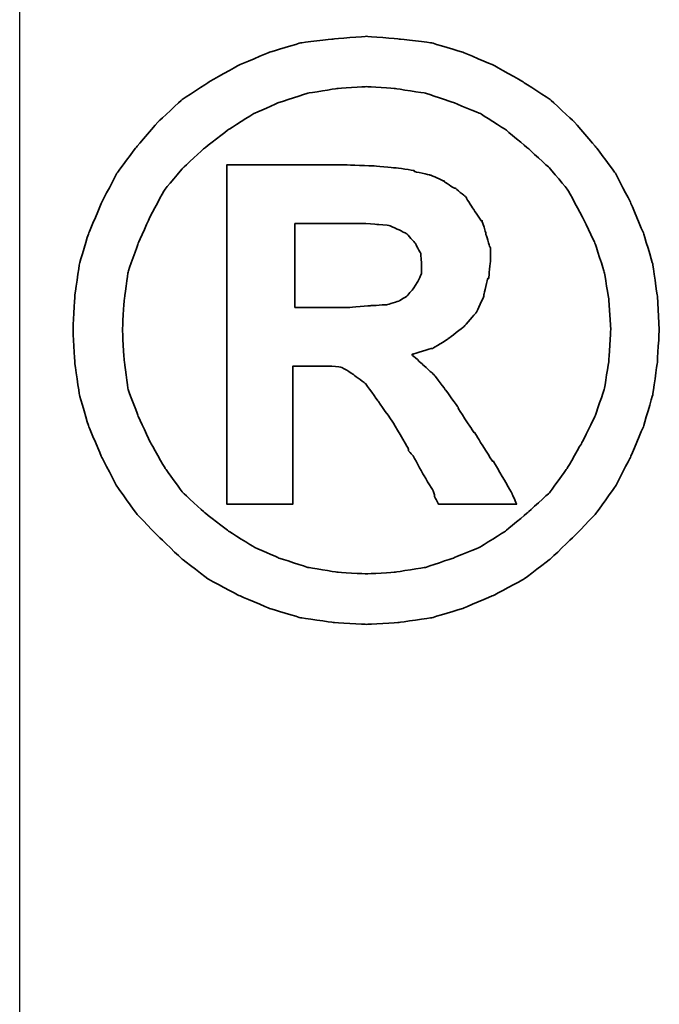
# Model space of a CAD drawing. Header units: millimetres. Extents: x -1108 to 3135, y -1596 to 860.
# Tile 322 of 649: x -730.18 to -728.35, y 102.02 to 104.84. Entities that reach past the tile are written whole.
import ezdxf

# ---------------------------------------------------------------- set-up
doc = ezdxf.new("R2010")
doc.units = ezdxf.units.MM
doc.layers.get('0').update_dxf_attribs({"linetype": 'CONTINUOUS'})
doc.layers.add('DIM', color=4, linetype='CONTINUOUS')
doc.layers.add('layer 1', color=7, linetype='CONTINUOUS')

# ---------------------------------------------------------------- blocks, each defined once
blk = doc.blocks.new('TBI MOTION logo(完整正式版)')
at = {"layer": 'layer 1', "color": 22, "lineweight": 35}
for points, knots in [([(81.20634, 4.98624), (81.20634, 4.98624), (81.18649, 5.32862), (81.18649, 5.32862), (81.18649, 5.32862), (81.18649, 5.32862), (81.13886, 5.66206), (81.13886, 5.66206), (81.13886, 5.66206), (81.13886, 5.66206), (81.04359, 5.97764), (81.04359, 5.97764), (81.04359, 5.97764), (81.04359, 5.97764), (80.91061, 6.29124), (80.91061, 6.29124), (80.91061, 6.29124), (80.91061, 6.29124), (80.75778, 6.58697), (80.75778, 6.58697), (80.75778, 6.58697), (80.75778, 6.58697), (80.5593, 6.85294), (80.5593, 6.85294), (80.5593, 6.85294), (80.5593, 6.85294), (80.33105, 7.1189), (80.33105, 7.1189), (80.33105, 7.1189), (80.33105, 7.1189), (80.09287, 7.33921), (80.09287, 7.33921), (80.09287, 7.33921), (80.09287, 7.33921), (79.815, 7.51982), (79.815, 7.51982), (79.815, 7.51982), (79.815, 7.51982), (79.51133, 7.69051), (79.51133, 7.69051), (79.51133, 7.69051), (79.51133, 7.69051), (79.19773, 7.8235), (79.19773, 7.8235), (79.19773, 7.8235), (79.19773, 7.8235), (78.88215, 7.91877), (78.88215, 7.91877), (78.88215, 7.91877), (78.88215, 7.91877), (78.54871, 7.95846), (78.54871, 7.95846), (78.54871, 7.95846), (78.54871, 7.95846), (78.21526, 7.98625), (78.21526, 7.98625), (78.21526, 7.98625), (78.21526, 7.98625), (77.87388, 7.95846), (77.87388, 7.95846), (77.87388, 7.95846), (77.87388, 7.95846), (77.54044, 7.91877), (77.54044, 7.91877), (77.54044, 7.91877), (77.54044, 7.91877), (77.22485, 7.8235), (77.22485, 7.8235), (77.22485, 7.8235), (77.22485, 7.8235), (76.91027, 7.69051), (76.91027, 7.69051), (76.91027, 7.69051), (76.91027, 7.69051), (76.6056, 7.51982), (76.6056, 7.51982), (76.6056, 7.51982), (76.6056, 7.51982), (76.32972, 7.33921), (76.32972, 7.33921), (76.32972, 7.33921), (76.32972, 7.33921), (76.09154, 7.1189), (76.09154, 7.1189), (76.09154, 7.1189), (76.09154, 7.1189), (75.86329, 6.85294), (75.86329, 6.85294), (75.86329, 6.85294), (75.86329, 6.85294), (75.66382, 6.58697), (75.66382, 6.58697), (75.66382, 6.58697), (75.66382, 6.58697), (75.51099, 6.29124), (75.51099, 6.29124), (75.51099, 6.29124), (75.51099, 6.29124), (75.37702, 5.97764), (75.37702, 5.97764), (75.37702, 5.97764), (75.37702, 5.97764), (75.28175, 5.66206), (75.28175, 5.66206), (75.28175, 5.66206), (75.28175, 5.66206), (75.23411, 5.32862), (75.23411, 5.32862), (75.23411, 5.32862), (75.23411, 5.32862), (75.21625, 4.98624), (75.21625, 4.98624), (75.21625, 4.98624), (75.21625, 4.98624), (75.23411, 4.6528), (75.23411, 4.6528), (75.23411, 4.6528), (75.23411, 4.6528), (75.28175, 4.32035), (75.28175, 4.32035), (75.28175, 4.32035), (75.28175, 4.32035), (75.37702, 3.99583), (75.37702, 3.99583), (75.37702, 3.99583), (75.37702, 3.99583), (75.51099, 3.68224), (75.51099, 3.68224), (75.51099, 3.68224), (75.51099, 3.68224), (75.66382, 3.38749), (75.66382, 3.38749), (75.66382, 3.38749), (75.66382, 3.38749), (75.86329, 3.10963), (75.86329, 3.10963), (75.86329, 3.10963), (75.86329, 3.10963), (76.09154, 2.87145), (76.09154, 2.87145), (76.09154, 2.87145), (76.09154, 2.87145), (76.32972, 2.6432), (76.32972, 2.6432), (76.32972, 2.6432), (76.32972, 2.6432), (76.6056, 2.43381), (76.6056, 2.43381), (76.6056, 2.43381), (76.6056, 2.43381), (76.91027, 2.27205), (76.91027, 2.27205), (76.91027, 2.27205), (76.91027, 2.27205), (77.22485, 2.13906), (77.22485, 2.13906), (77.22485, 2.13906), (77.22485, 2.13906), (77.54044, 2.0438), (77.54044, 2.0438), (77.54044, 2.0438), (77.54044, 2.0438), (77.87388, 1.99616), (77.87388, 1.99616), (77.87388, 1.99616), (77.87388, 1.99616), (78.21526, 1.97631), (78.21526, 1.97631), (78.21526, 1.97631), (78.21526, 1.97631), (78.54871, 1.99616), (78.54871, 1.99616), (78.54871, 1.99616), (78.54871, 1.99616), (78.88215, 2.0438), (78.88215, 2.0438), (78.88215, 2.0438), (78.88215, 2.0438), (79.19773, 2.13906), (79.19773, 2.13906), (79.19773, 2.13906), (79.19773, 2.13906), (79.51133, 2.27205), (79.51133, 2.27205), (79.51133, 2.27205), (79.51133, 2.27205), (79.815, 2.43381), (79.815, 2.43381), (79.815, 2.43381), (79.815, 2.43381), (80.09287, 2.6432), (80.09287, 2.6432), (80.09287, 2.6432), (80.09287, 2.6432), (80.33105, 2.87145), (80.33105, 2.87145), (80.33105, 2.87145), (80.33105, 2.87145), (80.5593, 3.10963), (80.5593, 3.10963), (80.5593, 3.10963), (80.5593, 3.10963), (80.75778, 3.38749), (80.75778, 3.38749), (80.75778, 3.38749), (80.75778, 3.38749), (80.91061, 3.68224), (80.91061, 3.68224), (80.91061, 3.68224), (80.91061, 3.68224), (81.04359, 3.99583), (81.04359, 3.99583), (81.04359, 3.99583), (81.04359, 3.99583), (81.13886, 4.32035), (81.13886, 4.32035), (81.13886, 4.32035), (81.13886, 4.32035), (81.18649, 4.6528), (81.18649, 4.6528), (81.18649, 4.6528), (81.18649, 4.6528), (81.20634, 4.98624), (81.20634, 4.98624)], [0, 0, 0, 0, 0.01785714, 0.01785714, 0.01785714, 0.01785715, 0.03571429, 0.03571429, 0.03571429, 0.0357143, 0.05357143, 0.05357143, 0.05357143, 0.05357144, 0.07142857, 0.07142857, 0.07142857, 0.07142858, 0.08928571, 0.08928571, 0.08928571, 0.08928572, 0.10714286, 0.10714286, 0.10714286, 0.10714287, 0.125, 0.125, 0.125, 0.12500001, 0.14285714, 0.14285714, 0.14285714, 0.14285715, 0.16071429, 0.16071429, 0.16071429, 0.1607143, 0.17857143, 0.17857143, 0.17857143, 0.17857144, 0.19642857, 0.19642857, 0.19642857, 0.19642858, 0.21428571, 0.21428571, 0.21428571, 0.21428572, 0.23214286, 0.23214286, 0.23214286, 0.23214287, 0.25, 0.25, 0.25, 0.25000001, 0.26785714, 0.26785714, 0.26785714, 0.26785715, 0.28571429, 0.28571429, 0.28571429, 0.2857143, 0.30357143, 0.30357143, 0.30357143, 0.30357144, 0.32142857, 0.32142857, 0.32142857, 0.32142858, 0.33928571, 0.33928571, 0.33928571, 0.33928572, 0.35714286, 0.35714286, 0.35714286, 0.35714287, 0.375, 0.375, 0.375, 0.37500001, 0.39285714, 0.39285714, 0.39285714, 0.39285715, 0.41071429, 0.41071429, 0.41071429, 0.4107143, 0.42857143, 0.42857143, 0.42857143, 0.42857144, 0.44642857, 0.44642857, 0.44642857, 0.44642858, 0.46428571, 0.46428571, 0.46428571, 0.46428572, 0.48214286, 0.48214286, 0.48214286, 0.48214287, 0.5, 0.5, 0.5, 0.50000001, 0.51785714, 0.51785714, 0.51785714, 0.51785715, 0.53571429, 0.53571429, 0.53571429, 0.5357143, 0.55357143, 0.55357143, 0.55357143, 0.55357144, 0.57142857, 0.57142857, 0.57142857, 0.57142858, 0.58928571, 0.58928571, 0.58928571, 0.58928572, 0.60714286, 0.60714286, 0.60714286, 0.60714287, 0.625, 0.625, 0.625, 0.62500001, 0.64285714, 0.64285714, 0.64285714, 0.64285715, 0.66071429, 0.66071429, 0.66071429, 0.6607143, 0.67857143, 0.67857143, 0.67857143, 0.67857144, 0.69642857, 0.69642857, 0.69642857, 0.69642858, 0.71428571, 0.71428571, 0.71428571, 0.71428572, 0.73214286, 0.73214286, 0.73214286, 0.73214287, 0.75, 0.75, 0.75, 0.75000001, 0.76785714, 0.76785714, 0.76785714, 0.76785715, 0.78571429, 0.78571429, 0.78571429, 0.7857143, 0.80357143, 0.80357143, 0.80357143, 0.80357144, 0.82142857, 0.82142857, 0.82142857, 0.82142858, 0.83928571, 0.83928571, 0.83928571, 0.83928572, 0.85714286, 0.85714286, 0.85714286, 0.85714287, 0.875, 0.875, 0.875, 0.87500001, 0.89285714, 0.89285714, 0.89285714, 0.89285715, 0.91071429, 0.91071429, 0.91071429, 0.9107143, 0.92857143, 0.92857143, 0.92857143, 0.92857144, 0.94642857, 0.94642857, 0.94642857, 0.94642858, 0.96428571, 0.96428571, 0.96428571, 0.96428572, 0.98214286, 0.98214286, 0.98214286, 0.98214287, 1, 1, 1, 1]), ([(80.71014, 4.98624), (80.71014, 4.98624), (80.69129, 5.29091), (80.69129, 5.29091), (80.69129, 5.29091), (80.69129, 5.29091), (80.64464, 5.57672), (80.64464, 5.57672), (80.64464, 5.57672), (80.64464, 5.57672), (80.54937, 5.87245), (80.54937, 5.87245), (80.54937, 5.87245), (80.54937, 5.87245), (80.41639, 6.14833), (80.41639, 6.14833), (80.41639, 6.14833), (80.41639, 6.14833), (80.27349, 6.41429), (80.27349, 6.41429), (80.27349, 6.41429), (80.27349, 6.41429), (80.08295, 6.64255), (80.08295, 6.64255), (80.08295, 6.64255), (80.08295, 6.64255), (79.86264, 6.84301), (79.86264, 6.84301), (79.86264, 6.84301), (79.86264, 6.84301), (79.63439, 7.03355), (79.63439, 7.03355), (79.63439, 7.03355), (79.63439, 7.03355), (79.37835, 7.1963), (79.37835, 7.1963), (79.37835, 7.1963), (79.37835, 7.1963), (79.10246, 7.30944), (79.10246, 7.30944), (79.10246, 7.30944), (79.10246, 7.30944), (78.81665, 7.40471), (78.81665, 7.40471), (78.81665, 7.40471), (78.81665, 7.40471), (78.511, 7.45234), (78.511, 7.45234), (78.511, 7.45234), (78.511, 7.45234), (78.21526, 7.47219), (78.21526, 7.47219), (78.21526, 7.47219), (78.21526, 7.47219), (77.9106, 7.45234), (77.9106, 7.45234), (77.9106, 7.45234), (77.9106, 7.45234), (77.61685, 7.40471), (77.61685, 7.40471), (77.61685, 7.40471), (77.61685, 7.40471), (77.32012, 7.30944), (77.32012, 7.30944), (77.32012, 7.30944), (77.32012, 7.30944), (77.06309, 7.1963), (77.06309, 7.1963), (77.06309, 7.1963), (77.06309, 7.1963), (76.80606, 7.03355), (76.80606, 7.03355), (76.80606, 7.03355), (76.80606, 7.03355), (76.55797, 6.84301), (76.55797, 6.84301), (76.55797, 6.84301), (76.55797, 6.84301), (76.34063, 6.64255), (76.34063, 6.64255), (76.34063, 6.64255), (76.34063, 6.64255), (76.1491, 6.41429), (76.1491, 6.41429), (76.1491, 6.41429), (76.1491, 6.41429), (76.0062, 6.14833), (76.0062, 6.14833), (76.0062, 6.14833), (76.0062, 6.14833), (75.88314, 5.87245), (75.88314, 5.87245), (75.88314, 5.87245), (75.88314, 5.87245), (75.77794, 5.57672), (75.77794, 5.57672), (75.77794, 5.57672), (75.77794, 5.57672), (75.73924, 5.29091), (75.73924, 5.29091), (75.73924, 5.29091), (75.73924, 5.29091), (75.72039, 4.98624), (75.72039, 4.98624), (75.72039, 4.98624), (75.72039, 4.98624), (75.73924, 4.67165), (75.73924, 4.67165), (75.73924, 4.67165), (75.73924, 4.67165), (75.77794, 4.37791), (75.77794, 4.37791), (75.77794, 4.37791), (75.77794, 4.37791), (75.88314, 4.10102), (75.88314, 4.10102), (75.88314, 4.10102), (75.88314, 4.10102), (76.0062, 3.83407), (76.0062, 3.83407), (76.0062, 3.83407), (76.0062, 3.83407), (76.15902, 3.56811), (76.15902, 3.56811), (76.15902, 3.56811), (76.15902, 3.56811), (76.34063, 3.32001), (76.34063, 3.32001), (76.34063, 3.32001), (76.34063, 3.32001), (76.55797, 3.11955), (76.55797, 3.11955), (76.55797, 3.11955), (76.55797, 3.11955), (76.80606, 2.92901), (76.80606, 2.92901), (76.80606, 2.92901), (76.80606, 2.92901), (77.06309, 2.76725), (77.06309, 2.76725), (77.06309, 2.76725), (77.06309, 2.76725), (77.32012, 2.65412), (77.32012, 2.65412), (77.32012, 2.65412), (77.32012, 2.65412), (77.61685, 2.55786), (77.61685, 2.55786), (77.61685, 2.55786), (77.61685, 2.55786), (77.9106, 2.51022), (77.9106, 2.51022), (77.9106, 2.51022), (77.9106, 2.51022), (78.21526, 2.49137), (78.21526, 2.49137), (78.21526, 2.49137), (78.21526, 2.49137), (78.511, 2.51022), (78.511, 2.51022), (78.511, 2.51022), (78.511, 2.51022), (78.81665, 2.55786), (78.81665, 2.55786), (78.81665, 2.55786), (78.81665, 2.55786), (79.10246, 2.65412), (79.10246, 2.65412), (79.10246, 2.65412), (79.10246, 2.65412), (79.37835, 2.76725), (79.37835, 2.76725), (79.37835, 2.76725), (79.37835, 2.76725), (79.63439, 2.92901), (79.63439, 2.92901), (79.63439, 2.92901), (79.63439, 2.92901), (79.86264, 3.11955), (79.86264, 3.11955), (79.86264, 3.11955), (79.86264, 3.11955), (80.08295, 3.32001), (80.08295, 3.32001), (80.08295, 3.32001), (80.08295, 3.32001), (80.26356, 3.56811), (80.26356, 3.56811), (80.26356, 3.56811), (80.26356, 3.56811), (80.41639, 3.83407), (80.41639, 3.83407), (80.41639, 3.83407), (80.41639, 3.83407), (80.54937, 4.10102), (80.54937, 4.10102), (80.54937, 4.10102), (80.54937, 4.10102), (80.64464, 4.37791), (80.64464, 4.37791), (80.64464, 4.37791), (80.64464, 4.37791), (80.69129, 4.67165), (80.69129, 4.67165), (80.69129, 4.67165), (80.69129, 4.67165), (80.71014, 4.98624), (80.71014, 4.98624)], [0, 0, 0, 0, 0.01923077, 0.01923077, 0.01923077, 0.01923078, 0.03846154, 0.03846154, 0.03846154, 0.03846155, 0.05769231, 0.05769231, 0.05769231, 0.05769232, 0.07692308, 0.07692308, 0.07692308, 0.07692309, 0.09615385, 0.09615385, 0.09615385, 0.09615386, 0.11538462, 0.11538462, 0.11538462, 0.11538463, 0.13461538, 0.13461538, 0.13461538, 0.13461539, 0.15384615, 0.15384615, 0.15384615, 0.15384616, 0.17307692, 0.17307692, 0.17307692, 0.17307693, 0.19230769, 0.19230769, 0.19230769, 0.1923077, 0.21153846, 0.21153846, 0.21153846, 0.21153847, 0.23076923, 0.23076923, 0.23076923, 0.23076924, 0.25, 0.25, 0.25, 0.25000001, 0.26923077, 0.26923077, 0.26923077, 0.26923078, 0.28846154, 0.28846154, 0.28846154, 0.28846155, 0.30769231, 0.30769231, 0.30769231, 0.30769232, 0.32692308, 0.32692308, 0.32692308, 0.32692309, 0.34615385, 0.34615385, 0.34615385, 0.34615386, 0.36538462, 0.36538462, 0.36538462, 0.36538463, 0.38461538, 0.38461538, 0.38461538, 0.38461539, 0.40384615, 0.40384615, 0.40384615, 0.40384616, 0.42307692, 0.42307692, 0.42307692, 0.42307693, 0.44230769, 0.44230769, 0.44230769, 0.4423077, 0.46153846, 0.46153846, 0.46153846, 0.46153847, 0.48076923, 0.48076923, 0.48076923, 0.48076924, 0.5, 0.5, 0.5, 0.50000001, 0.51923077, 0.51923077, 0.51923077, 0.51923078, 0.53846154, 0.53846154, 0.53846154, 0.53846155, 0.55769231, 0.55769231, 0.55769231, 0.55769232, 0.57692308, 0.57692308, 0.57692308, 0.57692309, 0.59615385, 0.59615385, 0.59615385, 0.59615386, 0.61538462, 0.61538462, 0.61538462, 0.61538463, 0.63461538, 0.63461538, 0.63461538, 0.63461539, 0.65384615, 0.65384615, 0.65384615, 0.65384616, 0.67307692, 0.67307692, 0.67307692, 0.67307693, 0.69230769, 0.69230769, 0.69230769, 0.6923077, 0.71153846, 0.71153846, 0.71153846, 0.71153847, 0.73076923, 0.73076923, 0.73076923, 0.73076924, 0.75, 0.75, 0.75, 0.75000001, 0.76923077, 0.76923077, 0.76923077, 0.76923078, 0.78846154, 0.78846154, 0.78846154, 0.78846155, 0.80769231, 0.80769231, 0.80769231, 0.80769232, 0.82692308, 0.82692308, 0.82692308, 0.82692309, 0.84615385, 0.84615385, 0.84615385, 0.84615386, 0.86538462, 0.86538462, 0.86538462, 0.86538463, 0.88461538, 0.88461538, 0.88461538, 0.88461539, 0.90384615, 0.90384615, 0.90384615, 0.90384616, 0.92307692, 0.92307692, 0.92307692, 0.92307693, 0.94230769, 0.94230769, 0.94230769, 0.9423077, 0.96153846, 0.96153846, 0.96153846, 0.96153847, 0.98076923, 0.98076923, 0.98076923, 0.98076924, 1, 1, 1, 1]), ([(76.78721, 3.2823), (76.78721, 3.2823), (76.78721, 3.32001), (76.78721, 3.32001), (76.78721, 3.32001), (76.78721, 3.32001), (76.78721, 3.42422), (76.78721, 3.42422), (76.78721, 3.42422), (76.78721, 3.42422), (76.78721, 3.59689), (76.78721, 3.59689), (76.78721, 3.59689), (76.78721, 3.59689), (76.78721, 3.80529), (76.78721, 3.80529), (76.78721, 3.80529), (76.78721, 3.80529), (76.78721, 4.0524), (76.78721, 4.0524), (76.78721, 4.0524), (76.78721, 4.0524), (76.78721, 4.32035), (76.78721, 4.32035), (76.78721, 4.32035), (76.78721, 4.32035), (76.78721, 4.92868), (76.78721, 4.92868), (76.78721, 4.92868), (76.78721, 4.92868), (76.78721, 5.53801), (76.78721, 5.53801), (76.78721, 5.53801), (76.78721, 5.53801), (76.78721, 5.82482), (76.78721, 5.82482), (76.78721, 5.82482), (76.78721, 5.82482), (76.78721, 6.07291), (76.78721, 6.07291), (76.78721, 6.07291), (76.78721, 6.07291), (76.78721, 6.30017), (76.78721, 6.30017), (76.78721, 6.30017), (76.78721, 6.30017), (76.78721, 6.45399), (76.78721, 6.45399), (76.78721, 6.45399), (76.78721, 6.45399), (76.78721, 6.5572), (76.78721, 6.5572), (76.78721, 6.5572), (76.78721, 6.5572), (76.78721, 6.59689), (76.78721, 6.59689), (76.78721, 6.59689), (76.78721, 6.59689), (76.78721, 6.67232), (76.78721, 6.67232), (76.78721, 6.67232), (76.78721, 6.67232), (76.8537, 6.67232), (76.8537, 6.67232), (76.8537, 6.67232), (76.8537, 6.67232), (76.87355, 6.67232), (76.87355, 6.67232), (76.87355, 6.67232), (76.87355, 6.67232), (76.91027, 6.67232), (76.91027, 6.67232), (76.91027, 6.67232), (76.91027, 6.67232), (77.04424, 6.67232), (77.04424, 6.67232), (77.04424, 6.67232), (77.04424, 6.67232), (77.22485, 6.67232), (77.22485, 6.67232), (77.22485, 6.67232), (77.22485, 6.67232), (77.43524, 6.67232), (77.43524, 6.67232), (77.43524, 6.67232), (77.43524, 6.67232), (77.65357, 6.67232), (77.65357, 6.67232), (77.65357, 6.67232), (77.65357, 6.67232), (77.82625, 6.67232), (77.82625, 6.67232), (77.82625, 6.67232), (77.82625, 6.67232), (77.94037, 6.67232), (77.94037, 6.67232), (77.94037, 6.67232), (77.94037, 6.67232), (77.97709, 6.67232), (77.97709, 6.67232), (77.97709, 6.67232), (77.97709, 6.67232), (77.99694, 6.67232), (77.99694, 6.67232), (77.99694, 6.67232), (77.99694, 6.67232), (78.00686, 6.67232), (78.00686, 6.67232), (78.00686, 6.67232), (78.00686, 6.67232), (78.28275, 6.6624), (78.28275, 6.6624), (78.28275, 6.6624), (78.28275, 6.6624), (78.50107, 6.64255), (78.50107, 6.64255), (78.50107, 6.64255), (78.50107, 6.64255), (78.511, 6.64255), (78.511, 6.64255), (78.511, 6.64255), (78.511, 6.64255), (78.70154, 6.61476), (78.70154, 6.61476), (78.70154, 6.61476), (78.70154, 6.61476), (78.70154, 6.60483), (78.70154, 6.60483), (78.70154, 6.60483), (78.70154, 6.60483), (78.86429, 6.56713), (78.86429, 6.56713), (78.86429, 6.56713), (78.86429, 6.56713), (78.87223, 6.56713), (78.87223, 6.56713), (78.87223, 6.56713), (78.87223, 6.56713), (78.99727, 6.51056), (78.99727, 6.51056), (78.99727, 6.51056), (78.99727, 6.51056), (79.00719, 6.51056), (79.00719, 6.51056), (79.00719, 6.51056), (79.00719, 6.51056), (79.00719, 6.50162), (79.00719, 6.50162), (79.00719, 6.50162), (79.00719, 6.50162), (79.1104, 6.43415), (79.1104, 6.43415), (79.1104, 6.43415), (79.1104, 6.43415), (79.12132, 6.43415), (79.12132, 6.43415), (79.12132, 6.43415), (79.12132, 6.43415), (79.22552, 6.34781), (79.22552, 6.34781), (79.22552, 6.34781), (79.22552, 6.34781), (79.23544, 6.33888), (79.23544, 6.33888), (79.23544, 6.33888), (79.23544, 6.33888), (79.23544, 6.32895), (79.23544, 6.32895), (79.23544, 6.32895), (79.23544, 6.32895), (79.31087, 6.21483), (79.31087, 6.21483), (79.31087, 6.21483), (79.31087, 6.21483), (79.38629, 6.1007), (79.38629, 6.1007), (79.38629, 6.1007), (79.38629, 6.1007), (79.3972, 6.1007), (79.3972, 6.1007), (79.3972, 6.1007), (79.3972, 6.1007), (79.3972, 6.09078), (79.3972, 6.09078), (79.3972, 6.09078), (79.3972, 6.09078), (79.43392, 5.97764), (79.43392, 5.97764), (79.43392, 5.97764), (79.43392, 5.97764), (79.43392, 5.96772), (79.43392, 5.96772), (79.43392, 5.96772), (79.43392, 5.96772), (79.47362, 5.83474), (79.47362, 5.83474), (79.47362, 5.83474), (79.47362, 5.83474), (79.48156, 5.82482), (79.48156, 5.82482), (79.48156, 5.82482), (79.48156, 5.82482), (79.48156, 5.69977), (79.48156, 5.69977), (79.48156, 5.69977), (79.48156, 5.69977), (79.48156, 5.69183), (79.48156, 5.69183), (79.48156, 5.69183), (79.48156, 5.69183), (79.4637, 5.51915), (79.4637, 5.51915), (79.4637, 5.51915), (79.4637, 5.51915), (79.4637, 5.51122), (79.4637, 5.51122), (79.4637, 5.51122), (79.4637, 5.51122), (79.45377, 5.51122), (79.45377, 5.51122), (79.45377, 5.51122), (79.45377, 5.51122), (79.41507, 5.34847), (79.41507, 5.34847), (79.41507, 5.34847), (79.41507, 5.34847), (79.41507, 5.33854), (79.41507, 5.33854), (79.41507, 5.33854), (79.41507, 5.33854), (79.41507, 5.32862), (79.41507, 5.32862), (79.41507, 5.32862), (79.41507, 5.32862), (79.33865, 5.16785), (79.33865, 5.16785), (79.33865, 5.16785), (79.33865, 5.16785), (79.33071, 5.15693), (79.33071, 5.15693), (79.33071, 5.15693), (79.33071, 5.15693), (79.2156, 5.02495), (79.2156, 5.02495), (79.2156, 5.02495), (79.2156, 5.02495), (79.20567, 5.01502), (79.20567, 5.01502), (79.20567, 5.01502), (79.20567, 5.01502), (79.05483, 4.89991), (79.05483, 4.89991), (79.05483, 4.89991), (79.05483, 4.89991), (79.04491, 4.89197), (79.04491, 4.89197), (79.04491, 4.89197), (79.04491, 4.89197), (78.89208, 4.7967), (78.89208, 4.7967), (78.89208, 4.7967), (78.89208, 4.7967), (78.88215, 4.7967), (78.88215, 4.7967), (78.88215, 4.7967), (78.88215, 4.7967), (78.69161, 4.73913), (78.69161, 4.73913), (78.69161, 4.73913), (78.69161, 4.73913), (78.68169, 4.73913), (78.68169, 4.73913), (78.68169, 4.73913), (78.68169, 4.73913), (78.68169, 4.72921), (78.68169, 4.72921), (78.68169, 4.72921), (78.68169, 4.72921), (78.78688, 4.63394), (78.78688, 4.63394), (78.78688, 4.63394), (78.78688, 4.63394), (78.902, 4.52875), (78.902, 4.52875), (78.902, 4.52875), (78.902, 4.52875), (78.91093, 4.52081), (78.91093, 4.52081), (78.91093, 4.52081), (78.91093, 4.52081), (79.02506, 4.36798), (79.02506, 4.36798), (79.02506, 4.36798), (79.02506, 4.36798), (79.1501, 4.1953), (79.1501, 4.1953), (79.1501, 4.1953), (79.1501, 4.1953), (79.1501, 4.18736), (79.1501, 4.18736), (79.1501, 4.18736), (79.1501, 4.18736), (79.29201, 3.96705), (79.29201, 3.96705), (79.29201, 3.96705), (79.29201, 3.96705), (79.31087, 3.93828), (79.31087, 3.93828), (79.31087, 3.93828), (79.31087, 3.93828), (79.32079, 3.93828), (79.32079, 3.93828), (79.32079, 3.93828), (79.32079, 3.93828), (79.3585, 3.87178), (79.3585, 3.87178), (79.3585, 3.87178), (79.3585, 3.87178), (79.50141, 3.64353), (79.50141, 3.64353), (79.50141, 3.64353), (79.50141, 3.64353), (79.51133, 3.64353), (79.51133, 3.64353), (79.51133, 3.64353), (79.51133, 3.64353), (79.64431, 3.41528), (79.64431, 3.41528), (79.64431, 3.41528), (79.64431, 3.41528), (79.68202, 3.3478), (79.68202, 3.3478), (79.68202, 3.3478), (79.68202, 3.3478), (79.70187, 3.31009), (79.70187, 3.31009), (79.70187, 3.31009), (79.70187, 3.31009), (79.7495, 3.2049), (79.7495, 3.2049), (79.7495, 3.2049), (79.7495, 3.2049), (79.64431, 3.2049), (79.64431, 3.2049), (79.64431, 3.2049), (79.64431, 3.2049), (79.62546, 3.2049), (79.62546, 3.2049), (79.62546, 3.2049), (79.62546, 3.2049), (79.53912, 3.2049), (79.53912, 3.2049), (79.53912, 3.2049), (79.53912, 3.2049), (79.31087, 3.2049), (79.31087, 3.2049), (79.31087, 3.2049), (79.31087, 3.2049), (79.08262, 3.2049), (79.08262, 3.2049), (79.08262, 3.2049), (79.08262, 3.2049), (79.00719, 3.2049), (79.00719, 3.2049), (79.00719, 3.2049), (79.00719, 3.2049), (78.98735, 3.2049), (78.98735, 3.2049), (78.98735, 3.2049), (78.98735, 3.2049), (78.94964, 3.2049), (78.94964, 3.2049), (78.94964, 3.2049), (78.94964, 3.2049), (78.92979, 3.24459), (78.92979, 3.24459), (78.92979, 3.24459), (78.92979, 3.24459), (78.91093, 3.2823), (78.91093, 3.2823), (78.91093, 3.2823), (78.91093, 3.2823), (78.91093, 3.29223), (78.91093, 3.29223), (78.91093, 3.29223), (78.91093, 3.29223), (78.89208, 3.3478), (78.89208, 3.3478), (78.89208, 3.3478), (78.89208, 3.3478), (78.78688, 3.52048), (78.78688, 3.52048), (78.78688, 3.52048), (78.78688, 3.52048), (78.69161, 3.7001), (78.69161, 3.7001), (78.69161, 3.7001), (78.69161, 3.7001), (78.6539, 3.7388), (78.6539, 3.7388), (78.6539, 3.7388), (78.6539, 3.7388), (78.64398, 3.74873), (78.64398, 3.74873), (78.64398, 3.74873), (78.64398, 3.74873), (78.64398, 3.75766), (78.64398, 3.75766), (78.64398, 3.75766), (78.64398, 3.75766), (78.63405, 3.78644), (78.63405, 3.78644), (78.63405, 3.78644), (78.63405, 3.78644), (78.48321, 4.04347), (78.48321, 4.04347), (78.48321, 4.04347), (78.48321, 4.04347), (78.33038, 4.2618), (78.33038, 4.2618), (78.33038, 4.2618), (78.33038, 4.2618), (78.20732, 4.43447), (78.20732, 4.43447), (78.20732, 4.43447), (78.20732, 4.43447), (78.09221, 4.52081), (78.09221, 4.52081), (78.09221, 4.52081), (78.09221, 4.52081), (78.02472, 4.56845), (78.02472, 4.56845), (78.02472, 4.56845), (78.02472, 4.56845), (77.9493, 4.60616), (77.9493, 4.60616), (77.9493, 4.60616), (77.9493, 4.60616), (77.8451, 4.61608), (77.8451, 4.61608), (77.8451, 4.61608), (77.8451, 4.61608), (77.71113, 4.61608), (77.71113, 4.61608), (77.71113, 4.61608), (77.71113, 4.61608), (77.69128, 4.61608), (77.69128, 4.61608), (77.69128, 4.61608), (77.69128, 4.61608), (77.67342, 4.61608), (77.67342, 4.61608), (77.67342, 4.61608), (77.67342, 4.61608), (77.5583, 4.61608), (77.5583, 4.61608), (77.5583, 4.61608), (77.5583, 4.61608), (77.46303, 4.61608), (77.46303, 4.61608), (77.46303, 4.61608), (77.46303, 4.61608), (77.46303, 4.54761), (77.46303, 4.54761), (77.46303, 4.54761), (77.46303, 4.54761), (77.46303, 4.47318), (77.46303, 4.47318), (77.46303, 4.47318), (77.46303, 4.47318), (77.46303, 4.24294), (77.46303, 4.24294), (77.46303, 4.24294), (77.46303, 4.24294), (77.46303, 3.99583), (77.46303, 3.99583), (77.46303, 3.99583), (77.46303, 3.99583), (77.46303, 3.72888), (77.46303, 3.72888), (77.46303, 3.72888), (77.46303, 3.72888), (77.46303, 3.51055), (77.46303, 3.51055), (77.46303, 3.51055), (77.46303, 3.51055), (77.46303, 3.42422), (77.46303, 3.42422), (77.46303, 3.42422), (77.46303, 3.42422), (77.46303, 3.35773), (77.46303, 3.35773), (77.46303, 3.35773), (77.46303, 3.35773), (77.46303, 3.30017), (77.46303, 3.30017), (77.46303, 3.30017), (77.46303, 3.30017), (77.46303, 3.2823), (77.46303, 3.2823), (77.46303, 3.2823), (77.46303, 3.2823), (77.46303, 3.2049), (77.46303, 3.2049), (77.46303, 3.2049), (77.46303, 3.2049), (77.39753, 3.2049), (77.39753, 3.2049), (77.39753, 3.2049), (77.39753, 3.2049), (77.37768, 3.2049), (77.37768, 3.2049), (77.37768, 3.2049), (77.37768, 3.2049), (77.32012, 3.2049), (77.32012, 3.2049), (77.32012, 3.2049), (77.32012, 3.2049), (77.12165, 3.2049), (77.12165, 3.2049), (77.12165, 3.2049), (77.12165, 3.2049), (76.94897, 3.2049), (76.94897, 3.2049), (76.94897, 3.2049), (76.94897, 3.2049), (76.8924, 3.2049), (76.8924, 3.2049), (76.8924, 3.2049), (76.8924, 3.2049), (76.8537, 3.2049), (76.8537, 3.2049), (76.8537, 3.2049), (76.8537, 3.2049), (76.78721, 3.2049), (76.78721, 3.2049), (76.78721, 3.2049), (76.78721, 3.2049), (76.78721, 3.2823), (76.78721, 3.2823)], [0, 0, 0, 0, 0.00740741, 0.00740741, 0.00740741, 0.00740742, 0.01481481, 0.01481481, 0.01481481, 0.01481482, 0.02222222, 0.02222222, 0.02222222, 0.02222223, 0.02962963, 0.02962963, 0.02962963, 0.02962964, 0.03703704, 0.03703704, 0.03703704, 0.03703705, 0.04444444, 0.04444444, 0.04444444, 0.04444445, 0.05185185, 0.05185185, 0.05185185, 0.05185186, 0.05925926, 0.05925926, 0.05925926, 0.05925927, 0.06666667, 0.06666667, 0.06666667, 0.06666668, 0.07407407, 0.07407407, 0.07407407, 0.07407408, 0.08148148, 0.08148148, 0.08148148, 0.08148149, 0.08888889, 0.08888889, 0.08888889, 0.0888889, 0.0962963, 0.0962963, 0.0962963, 0.09629631, 0.1037037, 0.1037037, 0.1037037, 0.10370371, 0.11111111, 0.11111111, 0.11111111, 0.11111112, 0.11851852, 0.11851852, 0.11851852, 0.11851853, 0.12592593, 0.12592593, 0.12592593, 0.12592594, 0.13333333, 0.13333333, 0.13333333, 0.13333334, 0.14074074, 0.14074074, 0.14074074, 0.14074075, 0.14814815, 0.14814815, 0.14814815, 0.14814816, 0.15555556, 0.15555556, 0.15555556, 0.15555557, 0.16296296, 0.16296296, 0.16296296, 0.16296297, 0.17037037, 0.17037037, 0.17037037, 0.17037038, 0.17777778, 0.17777778, 0.17777778, 0.17777779, 0.18518519, 0.18518519, 0.18518519, 0.1851852, 0.19259259, 0.19259259, 0.19259259, 0.1925926, 0.2, 0.2, 0.2, 0.20000001, 0.20740741, 0.20740741, 0.20740741, 0.20740742, 0.21481481, 0.21481481, 0.21481481, 0.21481482, 0.22222222, 0.22222222, 0.22222222, 0.22222223, 0.22962963, 0.22962963, 0.22962963, 0.22962964, 0.23703704, 0.23703704, 0.23703704, 0.23703705, 0.24444444, 0.24444444, 0.24444444, 0.24444445, 0.25185185, 0.25185185, 0.25185185, 0.25185186, 0.25925926, 0.25925926, 0.25925926, 0.25925927, 0.26666667, 0.26666667, 0.26666667, 0.26666668, 0.27407407, 0.27407407, 0.27407407, 0.27407408, 0.28148148, 0.28148148, 0.28148148, 0.28148149, 0.28888889, 0.28888889, 0.28888889, 0.2888889, 0.2962963, 0.2962963, 0.2962963, 0.29629631, 0.3037037, 0.3037037, 0.3037037, 0.30370371, 0.31111111, 0.31111111, 0.31111111, 0.31111112, 0.31851852, 0.31851852, 0.31851852, 0.31851853, 0.32592593, 0.32592593, 0.32592593, 0.32592594, 0.33333333, 0.33333333, 0.33333333, 0.33333334, 0.34074074, 0.34074074, 0.34074074, 0.34074075, 0.34814815, 0.34814815, 0.34814815, 0.34814816, 0.35555556, 0.35555556, 0.35555556, 0.35555557, 0.36296296, 0.36296296, 0.36296296, 0.36296297, 0.37037037, 0.37037037, 0.37037037, 0.37037038, 0.37777778, 0.37777778, 0.37777778, 0.37777779, 0.38518519, 0.38518519, 0.38518519, 0.3851852, 0.39259259, 0.39259259, 0.39259259, 0.3925926, 0.4, 0.4, 0.4, 0.40000001, 0.40740741, 0.40740741, 0.40740741, 0.40740742, 0.41481481, 0.41481481, 0.41481481, 0.41481482, 0.42222222, 0.42222222, 0.42222222, 0.42222223, 0.42962963, 0.42962963, 0.42962963, 0.42962964, 0.43703704, 0.43703704, 0.43703704, 0.43703705, 0.44444444, 0.44444444, 0.44444444, 0.44444445, 0.45185185, 0.45185185, 0.45185185, 0.45185186, 0.45925926, 0.45925926, 0.45925926, 0.45925927, 0.46666667, 0.46666667, 0.46666667, 0.46666668, 0.47407407, 0.47407407, 0.47407407, 0.47407408, 0.48148148, 0.48148148, 0.48148148, 0.48148149, 0.48888889, 0.48888889, 0.48888889, 0.4888889, 0.4962963, 0.4962963, 0.4962963, 0.49629631, 0.5037037, 0.5037037, 0.5037037, 0.50370371, 0.51111111, 0.51111111, 0.51111111, 0.51111112, 0.51851852, 0.51851852, 0.51851852, 0.51851853, 0.52592593, 0.52592593, 0.52592593, 0.52592594, 0.53333333, 0.53333333, 0.53333333, 0.53333334, 0.54074074, 0.54074074, 0.54074074, 0.54074075, 0.54814815, 0.54814815, 0.54814815, 0.54814816, 0.55555556, 0.55555556, 0.55555556, 0.55555557, 0.56296296, 0.56296296, 0.56296296, 0.56296297, 0.57037037, 0.57037037, 0.57037037, 0.57037038, 0.57777778, 0.57777778, 0.57777778, 0.57777779, 0.58518519, 0.58518519, 0.58518519, 0.5851852, 0.59259259, 0.59259259, 0.59259259, 0.5925926, 0.6, 0.6, 0.6, 0.60000001, 0.60740741, 0.60740741, 0.60740741, 0.60740742, 0.61481481, 0.61481481, 0.61481481, 0.61481482, 0.62222222, 0.62222222, 0.62222222, 0.62222223, 0.62962963, 0.62962963, 0.62962963, 0.62962964, 0.63703704, 0.63703704, 0.63703704, 0.63703705, 0.64444444, 0.64444444, 0.64444444, 0.64444445, 0.65185185, 0.65185185, 0.65185185, 0.65185186, 0.65925926, 0.65925926, 0.65925926, 0.65925927, 0.66666667, 0.66666667, 0.66666667, 0.66666668, 0.67407407, 0.67407407, 0.67407407, 0.67407408, 0.68148148, 0.68148148, 0.68148148, 0.68148149, 0.68888889, 0.68888889, 0.68888889, 0.6888889, 0.6962963, 0.6962963, 0.6962963, 0.69629631, 0.7037037, 0.7037037, 0.7037037, 0.70370371, 0.71111111, 0.71111111, 0.71111111, 0.71111112, 0.71851852, 0.71851852, 0.71851852, 0.71851853, 0.72592593, 0.72592593, 0.72592593, 0.72592594, 0.73333333, 0.73333333, 0.73333333, 0.73333334, 0.74074074, 0.74074074, 0.74074074, 0.74074075, 0.74814815, 0.74814815, 0.74814815, 0.74814816, 0.75555556, 0.75555556, 0.75555556, 0.75555557, 0.76296296, 0.76296296, 0.76296296, 0.76296297, 0.77037037, 0.77037037, 0.77037037, 0.77037038, 0.77777778, 0.77777778, 0.77777778, 0.77777779, 0.78518519, 0.78518519, 0.78518519, 0.7851852, 0.79259259, 0.79259259, 0.79259259, 0.7925926, 0.8, 0.8, 0.8, 0.80000001, 0.80740741, 0.80740741, 0.80740741, 0.80740742, 0.81481481, 0.81481481, 0.81481481, 0.81481482, 0.82222222, 0.82222222, 0.82222222, 0.82222223, 0.82962963, 0.82962963, 0.82962963, 0.82962964, 0.83703704, 0.83703704, 0.83703704, 0.83703705, 0.84444444, 0.84444444, 0.84444444, 0.84444445, 0.85185185, 0.85185185, 0.85185185, 0.85185186, 0.85925926, 0.85925926, 0.85925926, 0.85925927, 0.86666667, 0.86666667, 0.86666667, 0.86666668, 0.87407407, 0.87407407, 0.87407407, 0.87407408, 0.88148148, 0.88148148, 0.88148148, 0.88148149, 0.88888889, 0.88888889, 0.88888889, 0.8888889, 0.8962963, 0.8962963, 0.8962963, 0.89629631, 0.9037037, 0.9037037, 0.9037037, 0.90370371, 0.91111111, 0.91111111, 0.91111111, 0.91111112, 0.91851852, 0.91851852, 0.91851852, 0.91851853, 0.92592593, 0.92592593, 0.92592593, 0.92592594, 0.93333333, 0.93333333, 0.93333333, 0.93333334, 0.94074074, 0.94074074, 0.94074074, 0.94074075, 0.94814815, 0.94814815, 0.94814815, 0.94814816, 0.95555556, 0.95555556, 0.95555556, 0.95555557, 0.96296296, 0.96296296, 0.96296296, 0.96296297, 0.97037037, 0.97037037, 0.97037037, 0.97037038, 0.97777778, 0.97777778, 0.97777778, 0.97777779, 0.98518519, 0.98518519, 0.98518519, 0.9851852, 0.99259259, 0.99259259, 0.99259259, 0.9925926, 1, 1, 1, 1]), ([(77.48288, 6.07291), (77.48288, 6.07291), (77.48288, 5.99551), (77.48288, 5.99551), (77.48288, 5.99551), (77.48288, 5.99551), (77.48288, 5.82482), (77.48288, 5.82482), (77.48288, 5.82482), (77.48288, 5.82482), (77.48288, 5.63328), (77.48288, 5.63328), (77.48288, 5.63328), (77.48288, 5.63328), (77.48288, 5.46358), (77.48288, 5.46358), (77.48288, 5.46358), (77.48288, 5.46358), (77.48288, 5.29091), (77.48288, 5.29091), (77.48288, 5.29091), (77.48288, 5.29091), (77.48288, 5.21449), (77.48288, 5.21449), (77.48288, 5.21449), (77.48288, 5.21449), (77.50074, 5.21449), (77.50074, 5.21449), (77.50074, 5.21449), (77.50074, 5.21449), (77.71113, 5.21449), (77.71113, 5.21449), (77.71113, 5.21449), (77.71113, 5.21449), (77.94037, 5.21449), (77.94037, 5.21449), (77.94037, 5.21449), (77.94037, 5.21449), (78.01579, 5.21449), (78.01579, 5.21449), (78.01579, 5.21449), (78.01579, 5.21449), (78.03465, 5.21449), (78.03465, 5.21449), (78.03465, 5.21449), (78.03465, 5.21449), (78.2629, 5.23335), (78.2629, 5.23335), (78.2629, 5.23335), (78.2629, 5.23335), (78.42565, 5.24327), (78.42565, 5.24327), (78.42565, 5.24327), (78.42565, 5.24327), (78.54871, 5.28098), (78.54871, 5.28098), (78.54871, 5.28098), (78.54871, 5.28098), (78.62611, 5.32862), (78.62611, 5.32862), (78.62611, 5.32862), (78.62611, 5.32862), (78.69161, 5.40503), (78.69161, 5.40503), (78.69161, 5.40503), (78.69161, 5.40503), (78.73925, 5.48145), (78.73925, 5.48145), (78.73925, 5.48145), (78.73925, 5.48145), (78.77696, 5.55885), (78.77696, 5.55885), (78.77696, 5.55885), (78.77696, 5.55885), (78.77696, 5.65214), (78.77696, 5.65214), (78.77696, 5.65214), (78.77696, 5.65214), (78.76902, 5.76726), (78.76902, 5.76726), (78.76902, 5.76726), (78.76902, 5.76726), (78.71146, 5.87245), (78.71146, 5.87245), (78.71146, 5.87245), (78.71146, 5.87245), (78.62611, 5.96772), (78.62611, 5.96772), (78.62611, 5.96772), (78.62611, 5.96772), (78.511, 6.02528), (78.511, 6.02528), (78.511, 6.02528), (78.511, 6.02528), (78.44451, 6.05306), (78.44451, 6.05306), (78.44451, 6.05306), (78.44451, 6.05306), (78.32046, 6.06299), (78.32046, 6.06299), (78.32046, 6.06299), (78.32046, 6.06299), (78.18748, 6.07291), (78.18748, 6.07291), (78.18748, 6.07291), (78.18748, 6.07291), (77.99694, 6.07291), (77.99694, 6.07291), (77.99694, 6.07291), (77.99694, 6.07291), (77.97709, 6.07291), (77.97709, 6.07291), (77.97709, 6.07291), (77.97709, 6.07291), (77.90167, 6.07291), (77.90167, 6.07291), (77.90167, 6.07291), (77.90167, 6.07291), (77.69128, 6.07291), (77.69128, 6.07291), (77.69128, 6.07291), (77.69128, 6.07291), (77.50074, 6.07291), (77.50074, 6.07291), (77.50074, 6.07291), (77.50074, 6.07291), (77.48288, 6.07291), (77.48288, 6.07291)], [0, 0, 0, 0, 0.03125, 0.03125, 0.03125, 0.03125001, 0.0625, 0.0625, 0.0625, 0.06250001, 0.09375, 0.09375, 0.09375, 0.09375001, 0.125, 0.125, 0.125, 0.12500001, 0.15625, 0.15625, 0.15625, 0.15625001, 0.1875, 0.1875, 0.1875, 0.18750001, 0.21875, 0.21875, 0.21875, 0.21875001, 0.25, 0.25, 0.25, 0.25000001, 0.28125, 0.28125, 0.28125, 0.28125001, 0.3125, 0.3125, 0.3125, 0.31250001, 0.34375, 0.34375, 0.34375, 0.34375001, 0.375, 0.375, 0.375, 0.37500001, 0.40625, 0.40625, 0.40625, 0.40625001, 0.4375, 0.4375, 0.4375, 0.43750001, 0.46875, 0.46875, 0.46875, 0.46875001, 0.5, 0.5, 0.5, 0.50000001, 0.53125, 0.53125, 0.53125, 0.53125001, 0.5625, 0.5625, 0.5625, 0.56250001, 0.59375, 0.59375, 0.59375, 0.59375001, 0.625, 0.625, 0.625, 0.62500001, 0.65625, 0.65625, 0.65625, 0.65625001, 0.6875, 0.6875, 0.6875, 0.68750001, 0.71875, 0.71875, 0.71875, 0.71875001, 0.75, 0.75, 0.75, 0.75000001, 0.78125, 0.78125, 0.78125, 0.78125001, 0.8125, 0.8125, 0.8125, 0.81250001, 0.84375, 0.84375, 0.84375, 0.84375001, 0.875, 0.875, 0.875, 0.87500001, 0.90625, 0.90625, 0.90625, 0.90625001, 0.9375, 0.9375, 0.9375, 0.93750001, 0.96875, 0.96875, 0.96875, 0.96875001, 1, 1, 1, 1])]:
    blk.add_open_spline(points, degree=3, knots=knots, dxfattribs=at)

msp = doc.modelspace()

# ---------------------------------------------------------------- linework, layer by layer
msp.add_line((-730.1798, 73.5963), (-730.1798, 140.0712))

# ---------------------------------------------------------------- block references
at = {"layer": 'DIM', "color": 7, "xscale": 0.2802190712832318, "yscale": 0.2802190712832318, "zscale": 0.2802190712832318}
msp.add_blockref('TBI MOTION logo(完整正式版)', (-751.1041, 102.5587), dxfattribs=at)

doc.saveas('drawing.dxf')
